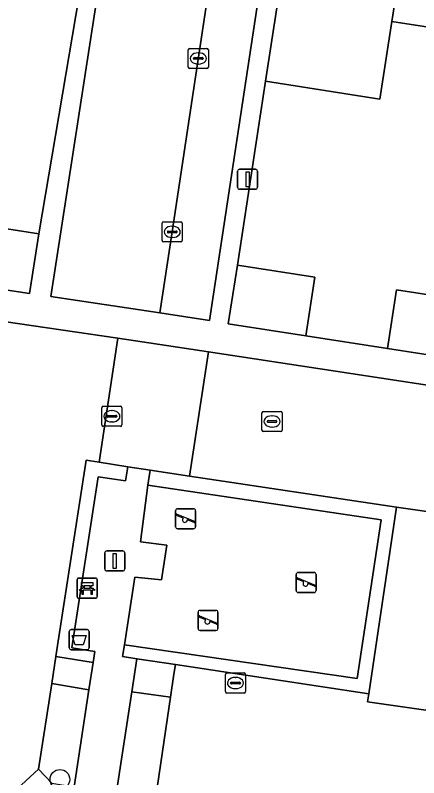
# Model space of a CAD drawing. Extents: x 162172 to 163187, y 382874 to 383685.
# Drawn here: x 162594.65 to 162614.71, y 383280.9 to 383318.84 of the extents above; entities that cross this region are included whole.
import ezdxf

# ---------------------------------------------------------------- set-up
doc = ezdxf.new("R2010")
doc.units = 0
for name, color, linetype in [('IMGEO_Afvalbak', 7, 'Continuous'), ('IMGEO_Bank', 7, 'Continuous'), ('IMGEO_Boom', 7, 'Continuous'), ('IMGEO_Erf', 7, 'Continuous'), ('IMGEO_Groenvoorziening', 7, 'Continuous'), ('IMGEO_Haag', 7, 'Continuous'), ('IMGEO_Kolk', 7, 'Continuous'), ('IMGEO_Lichtmast', 7, 'Continuous'), ('IMGEO_Muur', 7, 'Continuous'), ('IMGEO_Pand', 7, 'Continuous'), ('IMGEO_Parkeervlak_open', 7, 'Continuous'), ('IMGEO_Rijbaan_lokaal_open', 7, 'Continuous'), ('IMGEO_Rioolput', 7, 'Continuous'), ('IMGEO_Speelvoorziening', 7, 'Continuous'), ('IMGEO_Terreindeel_zand', 7, 'Continuous'), ('IMGEO_Voetpad_onverhard', 7, 'Continuous'), ('IMGEO_Voetpad_open', 7, 'Continuous')]:
    doc.layers.add(name, color=color, linetype=linetype)

msp = doc.modelspace()

# ---------------------------------------------------------------- linework, layer by layer
at = {"layer": 'IMGEO_Afvalbak'}
for p, q in [((162597.335, 383287.367), (162597.335, 383288.167)), ((162597.335, 383288.167), (162597.335, 383287.367)), ((162597.435, 383288.267), (162598.225, 383288.267)), ((162598.225, 383288.267), (162597.435, 383288.267)), ((162598.325, 383288.167), (162598.325, 383287.367)), ((162598.325, 383287.367), (162598.325, 383288.167)), ((162598.225, 383287.267), (162597.435, 383287.267)), ((162597.435, 383287.267), (162598.225, 383287.267))]:
    msp.add_line(p, q, dxfattribs=at)
msp.add_lwpolyline([(162597.478, 383287.981), (162598.182, 383287.981), (162598.033, 383287.511), (162597.627, 383287.511), (162597.478, 383287.981)], dxfattribs=at)
for centre, start, end in [((162597.435, 383288.167), 90, 180), ((162597.435, 383288.167), 90, 180), ((162598.225, 383288.167), 0, 90), ((162598.225, 383288.167), 360, 90), ((162597.435, 383287.367), 180, 270), ((162597.435, 383287.367), 180, 270), ((162598.225, 383287.367), 270, 0), ((162598.225, 383287.367), 270, 0)]:
    msp.add_arc(centre, 0.1, start, end, dxfattribs=at)
at = {"layer": 'IMGEO_Bank'}
for p, q in [((162597.726, 383289.906), (162597.726, 383290.747)), ((162597.726, 383290.747), (162597.726, 383289.906)), ((162597.801, 383290.831), (162598.642, 383290.831)), ((162598.642, 383290.831), (162597.801, 383290.831)), ((162598.726, 383290.756), (162598.726, 383289.915)), ((162598.726, 383289.915), (162598.726, 383290.756)), ((162598.035, 383290.337), (162598.035, 383290.443)), ((162598.079, 383290.443), (162598.079, 383290.337)), ((162598.367, 383290.449), (162598.085, 383290.449)), ((162598.373, 383290.337), (162598.373, 383290.443)), ((162598.417, 383290.443), (162598.417, 383290.337)), ((162598.423, 383290.229), (162598.03, 383290.229)), ((162598.085, 383290.331), (162598.367, 383290.331)), ((162598.651, 383289.831), (162597.81, 383289.831)), ((162597.81, 383289.831), (162598.651, 383289.831))]:
    msp.add_line(p, q, dxfattribs=at)
for points in [[(162598.029, 383290.449), (162597.943, 383290.449), (162597.943, 383290.61), (162598.506, 383290.61), (162598.506, 383290.449), (162598.423, 383290.449)], [(162597.973, 383290.229), (162597.831, 383290.229), (162597.943, 383290.331), (162598.029, 383290.331)], [(162598.023, 383290.222), (162598.023, 383290.015), (162597.98, 383290.015), (162597.98, 383290.222)], [(162598.423, 383290.331), (162598.506, 383290.331), (162598.618, 383290.229), (162598.479, 383290.229)], [(162598.473, 383290.222), (162598.473, 383290.015), (162598.429, 383290.015), (162598.429, 383290.222)]]:
    msp.add_lwpolyline(points, dxfattribs=at)
for centre, radius, start, end in [((162597.804, 383290.753), 0.0779, 92.4484, 184.2845), ((162597.804, 383290.753), 0.0779, 92.4484, 184.2845), ((162598.648, 383290.753), 0.0779, 2.4484, 94.2845), ((162598.648, 383290.753), 0.0779, 2.4484, 94.2845), ((162598.028, 383290.442), 0.00671, 2.8957, 87.1043), ((162598.085, 383290.442), 0.00671, 92.8957, 177.1043), ((162598.367, 383290.442), 0.00671, 2.8957, 87.1043), ((162598.424, 383290.442), 0.00671, 92.8957, 177.1043), ((162597.973, 383290.222), 0.00671, 2.8957, 87.1043), ((162598.03, 383290.222), 0.00671, 92.8957, 177.1043), ((162598.028, 383290.338), 0.00671, 272.8957, 357.1043), ((162598.085, 383290.338), 0.00671, 182.8957, 267.1043), ((162598.367, 383290.338), 0.00671, 272.8957, 357.1043), ((162598.424, 383290.338), 0.00671, 182.8957, 267.1043), ((162598.422, 383290.222), 0.00671, 2.8957, 87.1043), ((162598.479, 383290.222), 0.00671, 92.8957, 177.1043), ((162597.804, 383289.909), 0.0779, 182.4484, 274.2845), ((162597.804, 383289.909), 0.0779, 182.4484, 274.2845), ((162598.648, 383289.909), 0.0779, 272.4484, 4.2845), ((162598.648, 383289.909), 0.0779, 272.4484, 4.2845)]:
    msp.add_arc(centre, radius, start, end, dxfattribs=at)
at = {"layer": 'IMGEO_Boom'}
msp.add_circle((162596.872, 383280.815), 0.489, dxfattribs=at)
at = {"layer": 'IMGEO_Erf'}
for points in [[(162550.857, 383321.857), (162553.369, 383318.66), (162550.513, 383316.415), (162555.303, 383311.182), (162561.095, 383310.325), (162561.559, 383313.304), (162565.39, 383312.707), (162564.926, 383309.728), (162569.175, 383309.066), (162569.639, 383312.045), (162572.843, 383311.546), (162576.555, 383310.968), (162576.091, 383307.989), (162580.34, 383307.327), (162580.804, 383310.306), (162584.304, 383309.761), (162587.938, 383309.195), (162587.474, 383306.216), (162588.61, 383306.039), (162591.426, 383305.6), (162591.89, 383308.58), (162595.823, 383307.967), (162597.99, 383320.811)], [(162619.053, 383317.654), (162613.372, 383318.538), (162612.77, 383314.672), (162607.099, 383315.555), (162605.696, 383306.402), (162609.549, 383305.803), (162609.097, 383302.893), (162613.148, 383302.262), (162613.601, 383305.172), (162617.024, 383304.64)]]:
    msp.add_lwpolyline(points, dxfattribs=at)
at = {"layer": 'IMGEO_Groenvoorziening'}
for points in [[(162600.241, 383296.376), (162598.819, 383296.595), (162598.179, 383296.693), (162596.756, 383287.473), (162596.672, 383286.927), (162598.526, 383286.626), (162598.612, 383287.186), (162597.466, 383287.363), (162598.775, 383295.873), (162600.132, 383295.664)], [(162613.597, 383294.36), (162603.317, 383295.911), (162601.351, 383296.208), (162601.249, 383295.449), (162612.834, 383293.73), (162611.649, 383285.831), (162600.076, 383287.513), (162599.986, 383286.927), (162600.7, 383286.819), (162602.611, 383286.529), (162612.224, 383285.071)], [(162598.317, 383285.268), (162596.464, 383285.58), (162595.806, 383281.315), (162596.465, 383280.631), (162597.576, 383280.452)], [(162602.367, 383284.899), (162600.45, 383285.176), (162599.213, 383277.059), (162600.48, 383275.65), (162601.01, 383275.557), (162601.729, 383280.508)]]:
    msp.add_lwpolyline(points, close=True, dxfattribs=at)
at = {"layer": 'IMGEO_Haag'}
for points in [[(162598.775, 383295.873), (162600.132, 383295.664), (162600.241, 383296.376), (162598.819, 383296.595), (162598.179, 383296.693), (162596.756, 383287.473), (162596.672, 383286.927), (162598.526, 383286.626), (162598.612, 383287.186), (162597.466, 383287.363)], [(162600.076, 383287.513), (162599.986, 383286.927), (162600.7, 383286.819), (162602.611, 383286.529), (162612.224, 383285.071), (162613.597, 383294.36), (162603.317, 383295.911), (162601.351, 383296.208), (162601.249, 383295.449), (162612.834, 383293.73), (162611.649, 383285.831)], [(162598.317, 383285.268), (162596.464, 383285.58), (162595.806, 383281.315), (162596.465, 383280.631), (162597.576, 383280.452)], [(162602.367, 383284.899), (162600.45, 383285.176), (162599.213, 383277.059), (162600.48, 383275.65), (162601.01, 383275.557), (162601.729, 383280.508)]]:
    msp.add_lwpolyline(points, close=True, dxfattribs=at)
at = {"layer": 'IMGEO_Kolk'}
for p, q in [((162603.253, 383316.267), (162603.253, 383317.119)), ((162603.328, 383317.193), (162604.18, 383317.193)), ((162603.741, 383316.973), (162603.766, 383316.973)), ((162604.254, 383317.119), (162604.254, 383316.267)), ((162603.512, 383316.687), (162603.512, 383316.699)), ((162603.95, 383316.65), (162603.552, 383316.65)), ((162603.555, 383316.736), (162603.953, 383316.736)), ((162603.996, 383316.699), (162603.996, 383316.687)), ((162604.18, 383316.193), (162603.328, 383316.193)), ((162603.764, 383316.413), (162603.739, 383316.413)), ((162601.955, 383307.636), (162601.955, 383308.488)), ((162602.03, 383308.562), (162602.882, 383308.562)), ((162602.443, 383308.342), (162602.468, 383308.342)), ((162602.956, 383308.488), (162602.956, 383307.636)), ((162602.214, 383308.056), (162602.214, 383308.068)), ((162602.652, 383308.019), (162602.254, 383308.019)), ((162602.257, 383308.105), (162602.655, 383308.105)), ((162602.698, 383308.068), (162602.698, 383308.056)), ((162602.882, 383307.562), (162602.03, 383307.562)), ((162602.466, 383307.782), (162602.441, 383307.782)), ((162606.991, 383299.126), (162607.843, 383299.126)), ((162606.916, 383298.2), (162606.916, 383299.052)), ((162607.404, 383298.906), (162607.429, 383298.906)), ((162607.917, 383299.052), (162607.917, 383298.2)), ((162607.175, 383298.62), (162607.175, 383298.632)), ((162607.613, 383298.583), (162607.215, 383298.583)), ((162607.218, 383298.669), (162607.616, 383298.669)), ((162607.427, 383298.346), (162607.402, 383298.346)), ((162607.659, 383298.632), (162607.659, 383298.62)), ((162607.843, 383298.126), (162606.991, 383298.126)), ((162605.098, 383285.183), (162605.098, 383286.035)), ((162605.173, 383286.109), (162606.025, 383286.109)), ((162605.586, 383285.889), (162605.611, 383285.889)), ((162606.099, 383286.035), (162606.099, 383285.183)), ((162605.357, 383285.603), (162605.357, 383285.615)), ((162605.795, 383285.566), (162605.397, 383285.566)), ((162605.4, 383285.652), (162605.798, 383285.652)), ((162605.841, 383285.615), (162605.841, 383285.603)), ((162606.025, 383285.109), (162605.173, 383285.109)), ((162605.609, 383285.329), (162605.584, 383285.329))]:
    msp.add_line(p, q, dxfattribs=at)
for points in [[(162603.253, 383316.267), (162603.253, 383317.119)], [(162603.328, 383317.193), (162604.18, 383317.193)], [(162604.254, 383317.119), (162604.254, 383316.267)], [(162604.18, 383316.193), (162603.328, 383316.193)], [(162601.955, 383307.636), (162601.955, 383308.488)], [(162602.03, 383308.562), (162602.882, 383308.562)], [(162602.956, 383308.488), (162602.956, 383307.636)], [(162602.882, 383307.562), (162602.03, 383307.562)], [(162606.991, 383299.126), (162607.843, 383299.126)], [(162606.916, 383298.2), (162606.916, 383299.052)], [(162607.917, 383299.052), (162607.917, 383298.2)], [(162607.843, 383298.126), (162606.991, 383298.126)], [(162605.098, 383285.183), (162605.098, 383286.035)], [(162605.173, 383286.109), (162606.025, 383286.109)], [(162606.099, 383286.035), (162606.099, 383285.183)], [(162606.025, 383285.109), (162605.173, 383285.109)]]:
    msp.add_lwpolyline(points, dxfattribs=at)
for centre, radius, start, end in [((162603.33, 383317.117), 0.0765, 91.552, 178.448), ((162603.33, 383317.117), 0.0765, 91.552, 178.448), ((162604.178, 383317.117), 0.0765, 1.552, 88.448), ((162604.178, 383317.117), 0.0765, 1.552, 88.448), ((162603.552, 383316.696), 0.0403, 85.8775, 175.7526), ((162603.549, 383316.686), 0.0366, 178.938, 274.7102), ((162603.953, 383316.693), 0.043, 264.8664, 352.4533), ((162603.957, 383316.698), 0.0386, 1.7309, 96.639), ((162603.33, 383316.269), 0.0765, 181.552, 268.448), ((162603.33, 383316.269), 0.0765, 181.552, 268.448), ((162604.178, 383316.269), 0.0765, 271.552, 358.448), ((162604.178, 383316.269), 0.0765, 271.552, 358.448), ((162602.032, 383308.486), 0.0765, 91.552, 178.448), ((162602.032, 383308.486), 0.0765, 91.552, 178.448), ((162602.88, 383308.486), 0.0765, 1.552, 88.448), ((162602.88, 383308.486), 0.0765, 1.552, 88.448), ((162602.254, 383308.065), 0.0403, 85.8775, 175.7526), ((162602.251, 383308.055), 0.0366, 178.938, 274.7102), ((162602.655, 383308.062), 0.043, 264.8664, 352.4533), ((162602.659, 383308.067), 0.0386, 1.7309, 96.639), ((162602.032, 383307.638), 0.0765, 181.552, 268.448), ((162602.032, 383307.638), 0.0765, 181.552, 268.448), ((162602.88, 383307.638), 0.0765, 271.552, 358.448), ((162602.88, 383307.638), 0.0765, 271.552, 358.448), ((162606.993, 383299.05), 0.0765, 91.552, 178.448), ((162606.993, 383299.05), 0.0765, 91.552, 178.448), ((162607.841, 383299.05), 0.0765, 1.552, 88.448), ((162607.841, 383299.05), 0.0765, 1.552, 88.448), ((162607.215, 383298.629), 0.0403, 85.8775, 175.7526), ((162607.212, 383298.619), 0.0366, 178.938, 274.7102), ((162607.616, 383298.626), 0.043, 264.8664, 352.4533), ((162607.62, 383298.631), 0.0386, 1.7309, 96.639), ((162606.993, 383298.202), 0.0765, 181.552, 268.448), ((162606.993, 383298.202), 0.0765, 181.552, 268.448), ((162607.841, 383298.202), 0.0765, 271.552, 358.448), ((162607.841, 383298.202), 0.0765, 271.552, 358.448), ((162605.175, 383286.033), 0.0765, 91.552, 178.448), ((162605.175, 383286.033), 0.0765, 91.552, 178.448), ((162606.023, 383286.033), 0.0765, 1.552, 88.448), ((162606.023, 383286.033), 0.0765, 1.552, 88.448), ((162605.397, 383285.612), 0.0403, 85.8775, 175.7526), ((162605.394, 383285.602), 0.0366, 178.938, 274.7102), ((162605.798, 383285.609), 0.043, 264.8664, 352.4533), ((162605.802, 383285.614), 0.0386, 1.7309, 96.639), ((162605.175, 383285.185), 0.0765, 181.552, 268.448), ((162605.175, 383285.185), 0.0765, 181.552, 268.448), ((162606.023, 383285.185), 0.0765, 271.552, 358.448), ((162606.023, 383285.185), 0.0765, 271.552, 358.448)]:
    msp.add_arc(centre, radius, start, end, dxfattribs=at)
for centre, major_axis, ratio, start_param, end_param in [((162603.74, 383316.693), (-0.387, 0.002), 0.722429, 4.712389, 7.853982), ((162603.765, 383316.693), (-0.39, 0.002), 0.717154, 1.570796, 4.712389), ((162602.442, 383308.062), (-0.387, 0.002), 0.722429, 4.712389, 7.853982), ((162602.467, 383308.062), (-0.39, 0.002), 0.717154, 1.570796, 4.712389), ((162607.403, 383298.626), (-0.387, 0.002), 0.722429, 4.712389, 7.853982), ((162607.428, 383298.626), (-0.39, 0.002), 0.717154, 1.570796, 4.712389), ((162605.585, 383285.609), (-0.387, 0.002), 0.722429, 4.712389, 7.853982), ((162605.61, 383285.609), (-0.39, 0.002), 0.717154, 1.570796, 4.712389)]:
    msp.add_ellipse(centre, major_axis=major_axis, ratio=ratio, start_param=start_param, end_param=end_param, dxfattribs=at)
at = {"layer": 'IMGEO_Lichtmast'}
for p, q in [((162605.702, 383310.281), (162605.702, 383311.081)), ((162605.702, 383311.081), (162605.702, 383310.281)), ((162605.802, 383311.181), (162606.592, 383311.181)), ((162606.592, 383311.181), (162605.802, 383311.181)), ((162606.692, 383311.081), (162606.692, 383310.281)), ((162606.692, 383310.281), (162606.692, 383311.081)), ((162606.592, 383310.181), (162605.802, 383310.181)), ((162605.802, 383310.181), (162606.592, 383310.181)), ((162599.103, 383291.287), (162599.103, 383292.087)), ((162599.103, 383292.087), (162599.103, 383291.287)), ((162599.203, 383292.187), (162599.993, 383292.187)), ((162599.993, 383292.187), (162599.203, 383292.187)), ((162600.093, 383292.087), (162600.093, 383291.287)), ((162600.093, 383291.287), (162600.093, 383292.087)), ((162599.993, 383291.187), (162599.203, 383291.187)), ((162599.203, 383291.187), (162599.993, 383291.187))]:
    msp.add_line(p, q, dxfattribs=at)
for points in [[(162606.122, 383311.056), (162606.272, 383311.056), (162606.272, 383310.306), (162606.122, 383310.306), (162606.122, 383311.056)], [(162599.523, 383292.062), (162599.673, 383292.062), (162599.673, 383291.312), (162599.523, 383291.312), (162599.523, 383292.062)]]:
    msp.add_lwpolyline(points, dxfattribs=at)
for centre, start, end in [((162605.802, 383311.081), 90, 180), ((162605.802, 383311.081), 90, 180), ((162606.592, 383311.081), 0, 90), ((162606.592, 383311.081), 360, 90), ((162605.802, 383310.281), 180, 270), ((162605.802, 383310.281), 180, 270), ((162606.592, 383310.281), 270, 0), ((162606.592, 383310.281), 270, 0), ((162599.203, 383292.087), 90, 180), ((162599.203, 383292.087), 90, 180), ((162599.993, 383292.087), 0, 90), ((162599.993, 383292.087), 360, 90), ((162599.203, 383291.287), 180, 270), ((162599.203, 383291.287), 180, 270), ((162599.993, 383291.287), 270, 0), ((162599.993, 383291.287), 270, 0)]:
    msp.add_arc(centre, 0.1, start, end, dxfattribs=at)
at = {"layer": 'IMGEO_Muur'}
for points in [[(162597.99, 383320.811), (162595.823, 383307.967)], [(162607.099, 383315.555), (162605.696, 383306.402)], [(162609.097, 383302.893), (162613.148, 383302.262)]]:
    msp.add_lwpolyline(points, dxfattribs=at)
at = {"layer": 'IMGEO_Pand'}
for points in [[(162614.527, 383325.947), (162608.843, 383326.831), (162607.691, 383319.421), (162607.099, 383315.555), (162612.77, 383314.672), (162613.372, 383318.538)], [(162620.208, 383325.063), (162614.527, 383325.947), (162613.372, 383318.538), (162619.053, 383317.654)], [(162591.426, 383305.6), (162595.359, 383304.988), (162595.823, 383307.967), (162591.89, 383308.58)], [(162609.097, 383302.893), (162609.549, 383305.803), (162605.696, 383306.402), (162605.243, 383303.492)], [(162616.571, 383301.73), (162617.024, 383304.64), (162613.601, 383305.172), (162613.148, 383302.262)]]:
    msp.add_lwpolyline(points, close=True, dxfattribs=at)
at = {"layer": 'IMGEO_Parkeervlak_open'}
for points in [[(162605.35, 383327.337), (162600.021, 383328.154), (162596.417, 383304.853), (162601.843, 383304.032), (162602.451, 383308.062)], [(162612.224, 383285.071), (162612.165, 383284.671), (162630.24, 383282.091), (162630.988, 383286.985), (162632.421, 383286.766), (162633.154, 383291.564), (162613.597, 383294.36)]]:
    msp.add_lwpolyline(points, close=True, dxfattribs=at)
at = {"layer": 'IMGEO_Rijbaan_lokaal_open'}
for points in [[(162607.835, 383326.956), (162605.35, 383327.337), (162602.451, 383308.062), (162601.843, 383304.032), (162604.307, 383303.658)], [(162596.464, 383285.58), (162596.672, 383286.927), (162596.756, 383287.473), (162598.179, 383296.693), (162598.819, 383296.595), (162599.744, 383302.766), (162593.386, 383303.709), (162591.137, 383288.904), (162590.084, 383282.693), (162593.262, 383278.989), (162595.806, 383281.315)]]:
    msp.add_lwpolyline(points, close=True, dxfattribs=at)
msp.add_lwpolyline([(162634.907, 383297.419), (162631.523, 383297.936), (162628.112, 383298.457), (162624.484, 383299.011), (162622.428, 383299.324), (162604.264, 383302.096), (162603.317, 383295.911), (162613.597, 383294.36), (162633.154, 383291.564), (162632.421, 383286.766), (162630.988, 383286.985), (162630.24, 383282.091), (162612.165, 383284.671), (162612.224, 383285.071), (162602.611, 383286.529), (162602.534, 383286.045), (162602.367, 383284.899), (162601.729, 383280.508)], dxfattribs=at)
at = {"layer": 'IMGEO_Rioolput'}
for p, q in [((162598.955, 383298.459), (162598.955, 383299.311)), ((162599.03, 383299.385), (162599.882, 383299.385)), ((162599.443, 383299.165), (162599.468, 383299.165)), ((162599.956, 383299.311), (162599.956, 383298.459)), ((162599.214, 383298.879), (162599.214, 383298.891)), ((162599.652, 383298.842), (162599.254, 383298.842)), ((162599.257, 383298.928), (162599.655, 383298.928)), ((162599.698, 383298.891), (162599.698, 383298.879)), ((162599.882, 383298.385), (162599.03, 383298.385)), ((162599.466, 383298.605), (162599.441, 383298.605))]:
    msp.add_line(p, q, dxfattribs=at)
for points in [[(162598.955, 383298.459), (162598.955, 383299.311)], [(162599.03, 383299.385), (162599.882, 383299.385)], [(162599.956, 383299.311), (162599.956, 383298.459)], [(162599.882, 383298.385), (162599.03, 383298.385)]]:
    msp.add_lwpolyline(points, dxfattribs=at)
for centre, radius, start, end in [((162599.032, 383299.309), 0.0765, 91.552, 178.448), ((162599.032, 383299.309), 0.0765, 91.552, 178.448), ((162599.88, 383299.309), 0.0765, 1.552, 88.448), ((162599.88, 383299.309), 0.0765, 1.552, 88.448), ((162599.254, 383298.888), 0.0403, 85.8775, 175.7526), ((162599.251, 383298.878), 0.0366, 178.938, 274.7102), ((162599.655, 383298.885), 0.043, 264.8664, 352.4533), ((162599.659, 383298.89), 0.0386, 1.7309, 96.639), ((162599.032, 383298.461), 0.0765, 181.552, 268.448), ((162599.032, 383298.461), 0.0765, 181.552, 268.448), ((162599.88, 383298.461), 0.0765, 271.552, 358.448), ((162599.88, 383298.461), 0.0765, 271.552, 358.448)]:
    msp.add_arc(centre, radius, start, end, dxfattribs=at)
for centre, major_axis, ratio, start_param, end_param in [((162599.442, 383298.885), (-0.387, 0.002), 0.722429, 4.712389, 7.853982), ((162599.467, 383298.885), (-0.39, 0.002), 0.717154, 1.570796, 4.712389)]:
    msp.add_ellipse(centre, major_axis=major_axis, ratio=ratio, start_param=start_param, end_param=end_param, dxfattribs=at)
at = {"layer": 'IMGEO_Speelvoorziening'}
for p, q in [((162602.622, 383293.385), (162602.622, 383294.185)), ((162602.622, 383294.185), (162602.622, 383293.385)), ((162602.722, 383294.285), (162603.512, 383294.285)), ((162603.512, 383294.285), (162602.722, 383294.285)), ((162603.612, 383294.185), (162603.612, 383293.385)), ((162603.612, 383293.385), (162603.612, 383294.185)), ((162603.005, 383293.813), (162602.666, 383293.95)), ((162602.691, 383294.01), (162603.567, 383293.657)), ((162603.543, 383293.597), (162603.203, 383293.734)), ((162603.512, 383293.285), (162602.722, 383293.285)), ((162602.722, 383293.285), (162603.512, 383293.285)), ((162608.613, 383290.213), (162608.613, 383291.013)), ((162608.613, 383291.013), (162608.613, 383290.213)), ((162608.996, 383290.641), (162608.657, 383290.778)), ((162608.682, 383290.838), (162609.558, 383290.485)), ((162608.713, 383291.113), (162609.503, 383291.113)), ((162609.503, 383291.113), (162608.713, 383291.113)), ((162609.603, 383291.013), (162609.603, 383290.213)), ((162609.603, 383290.213), (162609.603, 383291.013)), ((162609.534, 383290.425), (162609.194, 383290.562)), ((162609.503, 383290.113), (162608.713, 383290.113)), ((162608.713, 383290.113), (162609.503, 383290.113)), ((162603.839, 383289.225), (162604.629, 383289.225)), ((162604.629, 383289.225), (162603.839, 383289.225)), ((162603.739, 383288.325), (162603.739, 383289.125)), ((162603.739, 383289.125), (162603.739, 383288.325)), ((162604.122, 383288.753), (162603.783, 383288.89)), ((162603.808, 383288.95), (162604.684, 383288.597)), ((162604.729, 383289.125), (162604.729, 383288.325)), ((162604.729, 383288.325), (162604.729, 383289.125)), ((162604.66, 383288.537), (162604.32, 383288.674)), ((162604.629, 383288.225), (162603.839, 383288.225)), ((162603.839, 383288.225), (162604.629, 383288.225))]:
    msp.add_line(p, q, dxfattribs=at)
for centre, radius, start, end in [((162602.722, 383294.185), 0.1, 90, 180), ((162602.722, 383294.185), 0.1, 90, 180), ((162603.512, 383294.185), 0.1, 0, 90), ((162603.512, 383294.185), 0.1, 360, 90), ((162602.679, 383293.98), 0.0327, 68.078, 248.078), ((162603.084, 383293.723), 0.12, 130.9928, 5.1632), ((162603.555, 383293.627), 0.0327, 248.078, 68.078), ((162602.722, 383293.385), 0.1, 180, 270), ((162602.722, 383293.385), 0.1, 180, 270), ((162603.512, 383293.385), 0.1, 270, 0), ((162603.512, 383293.385), 0.1, 270, 0), ((162608.713, 383291.013), 0.1, 90, 180), ((162608.713, 383291.013), 0.1, 90, 180), ((162608.67, 383290.808), 0.0327, 68.078, 248.078), ((162609.503, 383291.013), 0.1, 0, 90), ((162609.503, 383291.013), 0.1, 360, 90), ((162609.075, 383290.551), 0.12, 130.9928, 5.1632), ((162609.546, 383290.455), 0.0327, 248.078, 68.078), ((162608.713, 383290.213), 0.1, 180, 270), ((162608.713, 383290.213), 0.1, 180, 270), ((162609.503, 383290.213), 0.1, 270, 0), ((162609.503, 383290.213), 0.1, 270, 0), ((162603.839, 383289.125), 0.1, 90, 180), ((162603.839, 383289.125), 0.1, 90, 180), ((162604.629, 383289.125), 0.1, 0, 90), ((162604.629, 383289.125), 0.1, 360, 90), ((162603.796, 383288.92), 0.0327, 68.078, 248.078), ((162604.201, 383288.663), 0.12, 130.9928, 5.1632), ((162604.672, 383288.567), 0.0327, 248.078, 68.078), ((162603.839, 383288.325), 0.1, 180, 270), ((162603.839, 383288.325), 0.1, 180, 270), ((162604.629, 383288.325), 0.1, 270, 0), ((162604.629, 383288.325), 0.1, 270, 0)]:
    msp.add_arc(centre, radius, start, end, dxfattribs=at)
at = {"layer": 'IMGEO_Terreindeel_zand'}
msp.add_lwpolyline([(162600.076, 383287.513), (162611.649, 383285.831), (162612.834, 383293.73), (162601.249, 383295.449), (162600.874, 383292.641), (162602.187, 383292.478), (162601.917, 383290.749), (162600.596, 383290.881)], close=True, dxfattribs=at)
at = {"layer": 'IMGEO_Voetpad_onverhard'}
for points in [[(162598.526, 383286.626), (162596.672, 383286.927), (162596.464, 383285.58), (162598.317, 383285.268)], [(162602.534, 383286.045), (162602.611, 383286.529), (162600.7, 383286.819), (162600.45, 383285.176), (162602.367, 383284.899)]]:
    msp.add_lwpolyline(points, close=True, dxfattribs=at)
at = {"layer": 'IMGEO_Voetpad_open'}
for points in [[(162607.835, 383326.956), (162604.307, 383303.658), (162601.843, 383304.032), (162596.417, 383304.853), (162600.021, 383328.154)], [(162597.99, 383320.811), (162595.823, 383307.967), (162595.359, 383304.988), (162591.426, 383305.6), (162588.61, 383306.039), (162588.463, 383305.153), (162588.358, 383304.454), (162593.386, 383303.709), (162599.744, 383302.766), (162604.264, 383302.096), (162622.428, 383299.324), (162622.651, 383300.784), (162620.262, 383301.156), (162616.571, 383301.73), (162613.148, 383302.262), (162609.097, 383302.893), (162605.243, 383303.492), (162605.696, 383306.402), (162607.099, 383315.555), (162607.691, 383319.421)], [(162599.213, 383277.059), (162600.45, 383285.176), (162600.7, 383286.819), (162599.986, 383286.927), (162600.076, 383287.513), (162600.596, 383290.881), (162601.917, 383290.749), (162602.187, 383292.478), (162600.874, 383292.641), (162601.249, 383295.449), (162601.351, 383296.208), (162600.241, 383296.376), (162600.132, 383295.664), (162598.775, 383295.873), (162597.466, 383287.363), (162598.612, 383287.186), (162598.526, 383286.626), (162598.317, 383285.268), (162597.576, 383280.452)], [(162596.465, 383280.631), (162595.806, 383281.315), (162593.262, 383278.989)]]:
    msp.add_lwpolyline(points, dxfattribs=at)
msp.add_lwpolyline([(162604.264, 383302.096), (162599.744, 383302.766), (162598.819, 383296.595), (162600.241, 383296.376), (162601.351, 383296.208), (162603.317, 383295.911)], close=True, dxfattribs=at)

doc.saveas('drawing.dxf')
